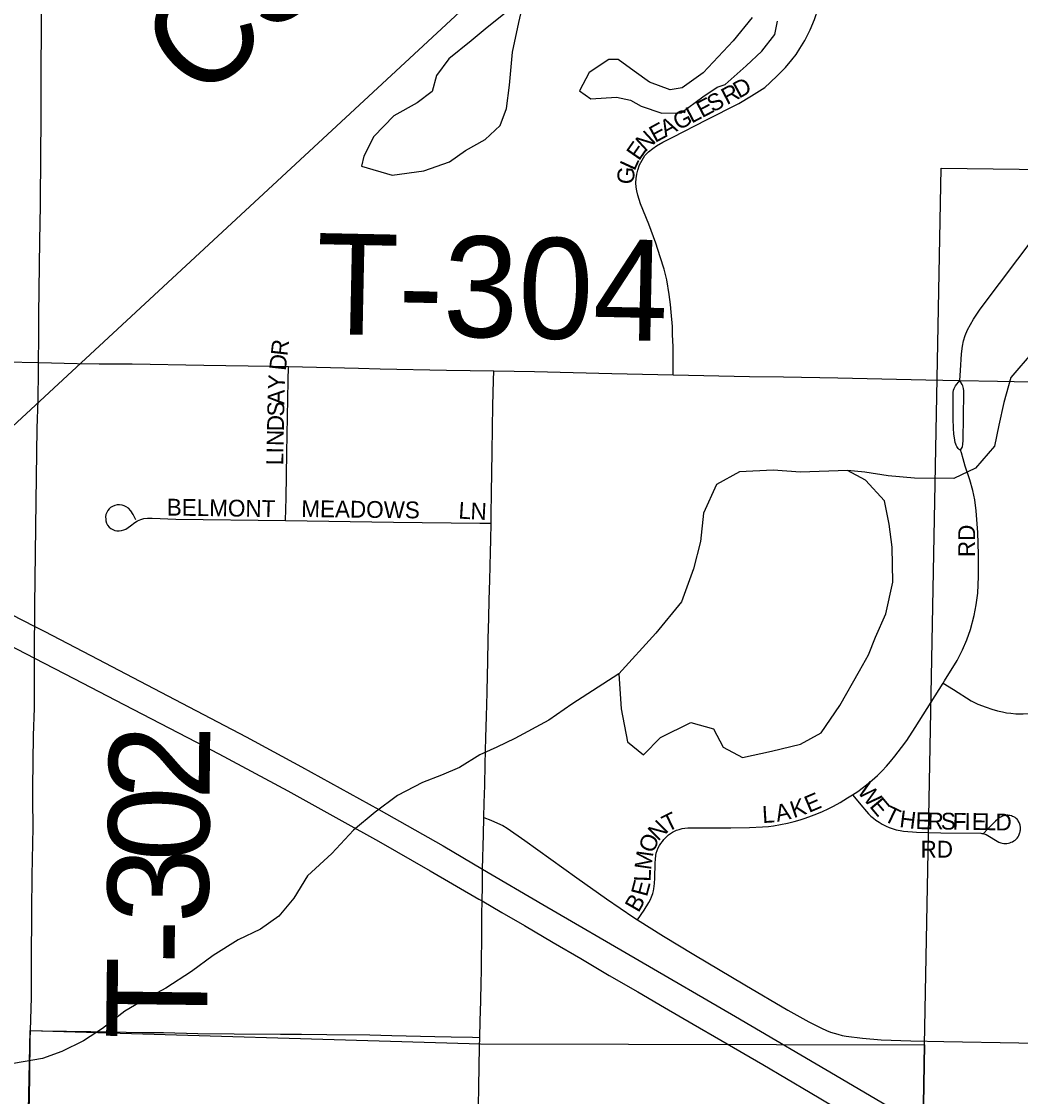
# Model space of a CAD drawing. Extents: x 1443599 to 1910620, y 1028088 to 1361369.
# Drawn here: x 1668244 to 1671217, y 1303115 to 1306313 of the extents above; entities that cross this region are included whole.
import ezdxf

# ---------------------------------------------------------------- set-up
doc = ezdxf.new("R2010")
doc.units = 0
for name, color, linetype in [('GM_X_Interstate_Route', 7, 'Continuous'), ('GM_X_Minor_Lake', 7, 'Continuous'), ('GM_X_Minor_River', 7, 'Continuous'), ('GM_X_Rail_Line', 7, 'Continuous'), ('GM_X_Rail_Line_Text', 7, 'Continuous'), ('GM_X_Section', 7, 'Continuous'), ('GM_X_Township_Road', 7, 'Continuous'), ('GM_X_Township_Road_Text', 7, 'Continuous'), ('GM_X_Township_Subdivision', 7, 'Continuous'), ('GM_X_Township_Subdivision_Text', 7, 'Continuous')]:
    doc.layers.add(name, color=color, linetype=linetype)

msp = doc.modelspace()

# ---------------------------------------------------------------- linework, layer by layer
at = {"layer": 'GM_X_Interstate_Route'}
for points in [[(1668033.4, 1304641.4), (1668283.3, 1304513.4), (1668313.9, 1304497.8), (1668471.3, 1304416.3), (1668721.4, 1304285.4), (1668913.1, 1304184.5), (1669077.7, 1304095.7), (1669307.4, 1303968.6), (1669498.8, 1303860.4), (1669616.5, 1303791.4), (1669796.1, 1303686.2), (1670369.1, 1303352.5), (1670683.3, 1303168.1), (1670946.6, 1303013.6)], [(1668017.8, 1304555.3), (1668282.4, 1304418.7), (1668399.9, 1304358), (1668548.6, 1304281), (1668738, 1304182.7), (1668831.2, 1304134.2), (1669036.7, 1304024.2), (1669197.8, 1303935.4), (1669306.4, 1303874), (1669460.3, 1303785.9), (1669605.3, 1303702.2), (1669615.2, 1303696.5), (1669673.4, 1303662.6), (1669741.5, 1303623), (1669826.2, 1303572.8), (1669908.5, 1303525), (1669993.4, 1303475.2), (1670078.6, 1303425.9), (1670158, 1303379.5), (1670243.3, 1303330.4), (1670325.5, 1303282.4), (1670450.4, 1303209.7), (1670591.9, 1303126.5), (1670659.7, 1303086.4)]]:
    msp.add_lwpolyline(points, dxfattribs=at)
at = {"layer": 'GM_X_Minor_Lake'}
for p, q in [((1670314.4, 1306118.2), (1670338.4, 1306125.9)), ((1669565.9, 1305929.2), (1669624.2, 1305962.5)), ((1670738.6, 1304381.4), (1670765.2, 1304429.2))]:
    msp.add_line(p, q, dxfattribs=at)
for points in [[(1669624.2, 1305962.5), (1669668.6, 1306004.1), (1669687.2, 1306053.9), (1669696.1, 1306124), (1669705.3, 1306222), (1669724.4, 1306310), (1669730.7, 1306335.9), (1669703.1, 1306354.3), (1669630.5, 1306295.1), (1669582.1, 1306255.6), (1669515.6, 1306202.4), (1669479, 1306152.7), (1669466.4, 1306104.8), (1669422.1, 1306071.3), (1669351.8, 1306032.1), (1669293.2, 1305970.7), (1669262.5, 1305913), (1669256.1, 1305883), (1669347.5, 1305855.8), (1669441.4, 1305868.6), (1669517.6, 1305895.8), (1669565.9, 1305929.2)], [(1670418.8, 1306325.3), (1670362, 1306255.9), (1670273, 1306160.8), (1670210.6, 1306115.5), (1670174.6, 1306109.9), (1670113.1, 1306132.8), (1670067.6, 1306165.4), (1670020.2, 1306200.1), (1669992.3, 1306200.4), (1669933.9, 1306161.1), (1669905.3, 1306107.3), (1669938.9, 1306082.8), (1670014.8, 1306087.9), (1670056.5, 1306079.4), (1670088.2, 1306060.9), (1670149.8, 1306040.1), (1670207.6, 1306041.4), (1670272.1, 1306088.7), (1670314.4, 1306118.2)], [(1670338.4, 1306125.9), (1670400.9, 1306181.2), (1670447.4, 1306224.7), (1670485.9, 1306274.4), (1670494.4, 1306314.3)], [(1670765.2, 1304429.2), (1670785.8, 1304481.1), (1670816.6, 1304550.8), (1670837.8, 1304644.7), (1670835.1, 1304749), (1670826.1, 1304817.2), (1670813, 1304887.5), (1670755.9, 1304948.3), (1670702.5, 1304977.1), (1670562.8, 1304972.8), (1670481.1, 1304977.8), (1670381.3, 1304973.1), (1670313, 1304935.9), (1670274, 1304850.2), (1670264.9, 1304766.1), (1670243.9, 1304684.2), (1670208.7, 1304586.5), (1670131.7, 1304493.3), (1670022.4, 1304372.4), (1670029, 1304268.1), (1670047.7, 1304169.7), (1670095.1, 1304131), (1670145.6, 1304182.5), (1670236, 1304227.4), (1670303.5, 1304208.5), (1670332.8, 1304154.1), (1670390.2, 1304123.3), (1670476.2, 1304142.2), (1670562.3, 1304163.2), (1670624.5, 1304196.5), (1670679.4, 1304278), (1670738.6, 1304381.4)]]:
    msp.add_lwpolyline(points, dxfattribs=at)
at = {"layer": 'GM_X_Minor_River'}
for points in [[(1671255.6, 1305330.9), (1671188.8, 1305253.5), (1671167.9, 1305179.7), (1671153, 1305111.7), (1671140.2, 1305049.7), (1671083.5, 1304984.3), (1671019.3, 1304953.1), (1670901.6, 1304954.5), (1670823.9, 1304961.5), (1670754.3, 1304972.4), (1670702.5, 1304977.1)], [(1670022.4, 1304372.4), (1669881.6, 1304282), (1669813.2, 1304234.7), (1669712.7, 1304179.9), (1669658.6, 1304154.5), (1669608.4, 1304131.1), (1669548.1, 1304093.8), (1669493.9, 1304070.4), (1669437.8, 1304049.1), (1669363.5, 1304009.9), (1669297, 1303960.6), (1669232.5, 1303907.3), (1669167.8, 1303838), (1669095.1, 1303770.8), (1669054.4, 1303705.2), (1669009.8, 1303651.6), (1668955.4, 1303612.2), (1668889.2, 1303581), (1668814.8, 1303533.8), (1668750.3, 1303486.5), (1668673.9, 1303437.4), (1668609.6, 1303402.1), (1668551.3, 1303368.8), (1668484.9, 1303317.5), (1668428.5, 1303280.1), (1668364.3, 1303248.9), (1668306.2, 1303227.6), (1668220.2, 1303212.6)]]:
    msp.add_lwpolyline(points, dxfattribs=at)
at = {"layer": 'GM_X_Rail_Line'}
msp.add_lwpolyline([(1662816.3, 1300093.3), (1662986, 1300250.7), (1663553.9, 1300777.6), (1665962.6, 1303015.1), (1667076.6, 1304049.8), (1667890.9, 1304806.6), (1670146.3, 1306896.4), (1673619.7, 1310124.8), (1673743.8, 1310238.6)], dxfattribs=at)
at = {"layer": 'GM_X_Section'}
for points in [[(1672295.5, 1305860.4), (1673567.6, 1305832.6), (1676250.4, 1305773.2), (1676210.4, 1300478.7), (1670886.1, 1300535.1), (1670932.1, 1303268.1), (1670981.3, 1305877)], [(1669610.1, 1303271.6), (1670932.1, 1303268.1), (1670886.1, 1300535.1), (1668213.5, 1300608.4), (1668269.5, 1303311.3)]]:
    msp.add_lwpolyline(points, close=True, dxfattribs=at)
at = {"layer": 'GM_X_Township_Road'}
for points in [[(1668300.7, 1305765.4), (1668301, 1305781.1), (1668302.3, 1306032.6), (1668302.6, 1306123.5), (1668303.8, 1306334.9), (1668302.4, 1306362.5), (1668301.6, 1306374.1), (1668300.4, 1306382.1), (1668298.1, 1306393.6), (1668295.7, 1306402.7), (1668291.2, 1306418.9)], [(1668294.8, 1305298.8), (1668296, 1305373.9), (1668296, 1305441.7), (1668298.9, 1305660.2), (1668300.7, 1305765.4)], [(1667491.4, 1305315.8), (1667671.2, 1305312.3), (1667976.7, 1305304.2), (1668196.3, 1305301), (1668294.8, 1305298.8)], [(1668279.9, 1304189.3), (1668282.8, 1304270.6), (1668282.4, 1304418.7), (1668283.1, 1304490.4), (1668283.3, 1304513.4), (1668284, 1304577), (1668287.2, 1304884.9), (1668290.5, 1305102.1), (1668293.5, 1305187.7), (1668294.3, 1305272.9), (1668294.8, 1305298.8)], [(1668294.8, 1305298.8), (1668409.6, 1305296.1), (1668475.1, 1305295), (1668573.6, 1305294.3), (1668786.9, 1305290.6), (1668983.8, 1305287.6), (1669039.1, 1305286.4)], [(1669039.1, 1305286.4), (1669247.3, 1305281.4)], [(1669247.3, 1305281.4), (1669312, 1305279.9), (1669508.9, 1305276.2), (1669649.4, 1305273.7)], [(1669641.5, 1304820.1), (1669641.8, 1304845), (1669642.8, 1304911), (1669644.6, 1305032.2), (1669646, 1305103), (1669647.3, 1305170.3), (1669648.9, 1305245.4), (1669649.4, 1305273.7)], [(1669649.4, 1305273.7), (1669771.3, 1305271.5), (1670001, 1305265.5), (1670183.4, 1305261.9)], [(1670183.4, 1305261.9), (1670411, 1305257.3), (1670511.7, 1305255.6)], [(1670511.7, 1305255.6), (1670673.4, 1305253), (1670935.9, 1305247.1), (1671036.7, 1305245.1)], [(1671036.7, 1305245.1), (1671149.3, 1305242.9), (1671297, 1305240.1), (1671707, 1305231), (1671920.3, 1305224.9), (1672182.9, 1305221.1), (1672521, 1305213.9)], [(1669620.3, 1303945.1), (1669621.4, 1303988.4), (1669622.6, 1304039.7), (1669624.2, 1304103.1), (1669626.1, 1304182.6), (1669627.8, 1304245.2), (1669629.8, 1304316.7), (1669631.2, 1304369.4), (1669632, 1304406.2), (1669633.4, 1304476.2), (1669634.6, 1304537.9), (1669636.2, 1304592.1), (1669637.8, 1304650.8), (1669640.2, 1304733.8), (1669640.8, 1304771.1), (1669641.5, 1304820.1)], [(1668277.7, 1303997.6), (1668277.4, 1304033.2), (1668279.9, 1304189.3)], [(1668270.8, 1303310.8), (1668273.4, 1303408.9), (1668273.4, 1303514.9), (1668275, 1303666.7), (1668275.5, 1303771.8), (1668278.3, 1303914.9), (1668277.7, 1303997.6)], [(1669608.3, 1303290.2), (1669609.5, 1303339.2), (1669610.9, 1303399.5), (1669612.1, 1303453.8), (1669612.9, 1303487.7), (1669613.3, 1303527.2), (1669613.8, 1303574.5), (1669614.2, 1303614.9), (1669614.6, 1303657.5), (1669615.2, 1303696.5), (1669615.8, 1303739.6), (1669616.5, 1303791.4), (1669619, 1303894.7), (1669620.3, 1303945.1)], [(1669620.3, 1303945.1), (1669640.6, 1303936.6), (1669661.1, 1303928), (1669676.5, 1303920.6), (1669689.4, 1303912.9), (1669742.4, 1303876.7), (1669897.1, 1303765.7), (1669984.8, 1303702.4), (1670066.3, 1303647.4), (1670077.6, 1303640.2)], [(1670077.6, 1303640.2), (1670154.9, 1303591.4), (1670245.1, 1303537.7), (1670397.4, 1303447.2), (1670524.5, 1303372), (1670587.4, 1303336.8), (1670625.2, 1303317.8), (1670640, 1303311.4), (1670652.1, 1303306.6), (1670663, 1303303), (1670673.6, 1303299.8), (1670686.4, 1303296.5), (1670698.7, 1303294.1), (1670747.2, 1303287.9), (1670802.6, 1303283.4), (1670890.9, 1303280.3), (1670989.4, 1303278.7), (1671212.5, 1303274.6), (1671337.2, 1303272.6), (1671399.5, 1303271.2), (1671599.6, 1303265.3), (1671650.1, 1303263.8)], [(1668263.4, 1302805.5), (1668263.5, 1302848.1), (1668264.8, 1303000.6), (1668267.9, 1303113.1), (1668268.7, 1303177.4), (1668270.1, 1303284.2), (1668270.8, 1303310.8)], [(1668270.8, 1303310.8), (1668306.2, 1303310.3), (1668450.6, 1303308.4), (1668506.3, 1303306.7), (1668604.7, 1303305.6), (1668667.1, 1303304.7), (1668768.8, 1303302.6), (1668877, 1303301.4), (1669014.7, 1303300.2), (1669077.1, 1303300.1), (1669152.5, 1303299.1), (1669280.6, 1303297.8), (1669346.1, 1303296), (1669474.1, 1303293.7), (1669522.6, 1303292.5), (1669586.4, 1303290.8), (1669608.3, 1303290.2)], [(1669597.9, 1302577), (1669598.3, 1302608.6), (1669599.5, 1302707.6), (1669602.9, 1302994), (1669604.2, 1303084.6), (1669605.1, 1303144.9), (1669607.7, 1303262.3), (1669608.3, 1303290.2)]]:
    msp.add_lwpolyline(points, dxfattribs=at)
at = {"layer": 'GM_X_Township_Subdivision'}
for points in [[(1670456.1, 1306116.9), (1670472.3, 1306131.3), (1670494.5, 1306152.2), (1670517.8, 1306176.2), (1670536.9, 1306199.6), (1670549.5, 1306215.1), (1670560.3, 1306232.5), (1670575.3, 1306257.1), (1670591.4, 1306288.2), (1670604, 1306319.4), (1670615.3, 1306350.5), (1670623.7, 1306377.5), (1670629.7, 1306407.4), (1670631.5, 1306431.4)], [(1670099.5, 1305914.2), (1670110.6, 1305925), (1670123, 1305935.3), (1670134.5, 1305943.5), (1670152.4, 1305954.2), (1670182.5, 1305969.5), (1670283.1, 1306021), (1670379.5, 1306069.6), (1670417.2, 1306091.7), (1670456.1, 1306116.9)], [(1670178, 1305448.1), (1670176.2, 1305470.9), (1670172.2, 1305500.9), (1670165, 1305544.6), (1670156.5, 1305576.4), (1670145.2, 1305613), (1670131.9, 1305654.1), (1670111.3, 1305709.9), (1670086.3, 1305770.7), (1670078, 1305796), (1670075.1, 1305808.9), (1670073.7, 1305820.7), (1670073, 1305833.6), (1670073.4, 1305845.7), (1670075.5, 1305858.6), (1670078.4, 1305870.7), (1670083.7, 1305887.2), (1670090.9, 1305900.8), (1670099.5, 1305914.2)], [(1671036.7, 1305245.1), (1671038.7, 1305274.4), (1671042.1, 1305324.2), (1671044.9, 1305346.8), (1671047.6, 1305363.2), (1671053, 1305378.9), (1671059.8, 1305395.3), (1671068.7, 1305411.7), (1671077.6, 1305427.4), (1671097.4, 1305456.8), (1671266.7, 1305682.9), (1671303.5, 1305728), (1671315.9, 1305739.6), (1671330.9, 1305749.9), (1671346.6, 1305760.8), (1671364.3, 1305770.4), (1671380.8, 1305778.4), (1671396.1, 1305783.1), (1671427.7, 1305790.2), (1671443.6, 1305792.7), (1671452.8, 1305793.5)], [(1670183.4, 1305261.9), (1670183.4, 1305283.7), (1670183.4, 1305319), (1670183.4, 1305346.7), (1670182, 1305381.1), (1670181.6, 1305406.1), (1670178, 1305448.1)], [(1669030.1, 1304828.5), (1669031.3, 1304896.3), (1669033.9, 1305029.9), (1669037.9, 1305244.3), (1669039.1, 1305286.4)], [(1671038.7, 1305037.6), (1671034.8, 1305040.1), (1671032.2, 1305042.4), (1671029.5, 1305045.4), (1671027.6, 1305048.7), (1671026.1, 1305052.3), (1671024.8, 1305055.7), (1671023.2, 1305060.7), (1671021.7, 1305067.2), (1671019, 1305086.5), (1671018, 1305102.4), (1671017, 1305131.5), (1671017.5, 1305209.7), (1671018.5, 1305215.8), (1671020.1, 1305221), (1671021.9, 1305225.2), (1671024.2, 1305229.1), (1671036.7, 1305245.1)], [(1671038.7, 1305037.6), (1671042.2, 1305042.5), (1671043.6, 1305045.4), (1671044.5, 1305048.4), (1671045.5, 1305055), (1671046.5, 1305067.7), (1671048.2, 1305136.9), (1671048.7, 1305208.1), (1671048.5, 1305214.4), (1671048, 1305220.9), (1671047.2, 1305225.2), (1671046.2, 1305228.7), (1671043.8, 1305233.5), (1671036.7, 1305245.1)], [(1670987.1, 1304344.6), (1670991.2, 1304351.1), (1671028.8, 1304412.4), (1671045.1, 1304444.1), (1671057.9, 1304473.9), (1671068.6, 1304504.6), (1671079.6, 1304545.4), (1671085.9, 1304577.3), (1671090.4, 1304612.7), (1671092.5, 1304661.5), (1671092.5, 1304726.9), (1671090, 1304792.4), (1671085.8, 1304857.6), (1671081.3, 1304889.7), (1671075.4, 1304918.2), (1671066.5, 1304949.4), (1671052.6, 1304989.8), (1671046.4, 1305012), (1671041.4, 1305029.6), (1671038.7, 1305037.6)], [(1668584.8, 1304830.5), (1668576.3, 1304846.8), (1668569, 1304857.5), (1668562.3, 1304865), (1668555.6, 1304869.6), (1668549.8, 1304872.5), (1668543.3, 1304874), (1668536.2, 1304875.1), (1668528.5, 1304874.8), (1668522, 1304873.2), (1668514.7, 1304870.3), (1668508.7, 1304866.9), (1668504.7, 1304863.2), (1668500.9, 1304858.6), (1668497.6, 1304852.7), (1668495.3, 1304846.3), (1668494.4, 1304839.8), (1668494.6, 1304832.7), (1668495.3, 1304827.1), (1668497.5, 1304820.4), (1668500.3, 1304814.7), (1668504.9, 1304808.9), (1668509.9, 1304804.9), (1668515.9, 1304801.5), (1668521.6, 1304798.8), (1668528, 1304797.4), (1668534.4, 1304797.4), (1668542, 1304798.6), (1668548.5, 1304800.5), (1668555, 1304803.2), (1668561.3, 1304807.4), (1668568.4, 1304812.4), (1668581.5, 1304823), (1668589.5, 1304827.8), (1668599.1, 1304831.8), (1668608.3, 1304834.1), (1668618.9, 1304835.1), (1668633.3, 1304835.4), (1668703, 1304832.8), (1669030.1, 1304828.5)], [(1669030.1, 1304828.5), (1669351, 1304823.9), (1669608, 1304820.5), (1669641.5, 1304820.1)], [(1670717.6, 1304012.5), (1670732.8, 1304022.4), (1670758.7, 1304041.9), (1670775.7, 1304055.8), (1670791.5, 1304069.5), (1670806, 1304083.3), (1670818.6, 1304097.4), (1670830.9, 1304111.3), (1670843.7, 1304127), (1670863.5, 1304152.7), (1670879.1, 1304174.3), (1670903.6, 1304212.9), (1670987.1, 1304344.6)], [(1670987.1, 1304344.6), (1671017.9, 1304325.3), (1671070.8, 1304292.3), (1671090.9, 1304282.3), (1671115, 1304272.9), (1671132.4, 1304266.9), (1671149.2, 1304262.4), (1671163.7, 1304259.2), (1671175.9, 1304256.7), (1671188.6, 1304255), (1671203.7, 1304253.6), (1671225.8, 1304253), (1671248.3, 1304254.4), (1671290.3, 1304260.8), (1671307.7, 1304263.9), (1671321.6, 1304265), (1671337.2, 1304265.3), (1671354.6, 1304264.5), (1671370.1, 1304262.4), (1671390.1, 1304259.2), (1671402.3, 1304256.2), (1671413.9, 1304252.5), (1671426.2, 1304248)], [(1670077.6, 1303640.2), (1670097.2, 1303669.2), (1670111, 1303691.5), (1670115.7, 1303700.6), (1670119.2, 1303708.4), (1670123, 1303718.4), (1670125.2, 1303726.7), (1670126.5, 1303732.8), (1670127.5, 1303740.3), (1670128, 1303748.3), (1670129, 1303764.2), (1670130.1, 1303809.3), (1670130.7, 1303820.7), (1670131.7, 1303831.4), (1670133.5, 1303839.2), (1670135.7, 1303846.5), (1670139.2, 1303854.1), (1670143, 1303861.1), (1670147, 1303867.1), (1670151.5, 1303873.4), (1670156.3, 1303879.1), (1670162.6, 1303886.2), (1670170, 1303893), (1670175.7, 1303897.5), (1670181.9, 1303901.3), (1670187.4, 1303904.3), (1670193.5, 1303906.8), (1670201.7, 1303909.6), (1670210, 1303911.8), (1670218.8, 1303913.3), (1670227.6, 1303914.4), (1670257.7, 1303914.4), (1670355.1, 1303914.5), (1670410.7, 1303914.7), (1670449.7, 1303916.7), (1670467.4, 1303918.4), (1670482, 1303920.5), (1670503.3, 1303924), (1670523.5, 1303928.1), (1670543.4, 1303932.8), (1670561.2, 1303938), (1670576.2, 1303942.7), (1670595.1, 1303949.4), (1670611.4, 1303955.8), (1670628.2, 1303963.1), (1670644.8, 1303970.9), (1670660.4, 1303978.7), (1670680.3, 1303989.2), (1670702.9, 1304002.9), (1670717.6, 1304012.5)], [(1670717.6, 1304012.5), (1670732.9, 1303993.8), (1670742, 1303982.9), (1670758.9, 1303962.5), (1670764.9, 1303955.6), (1670772.2, 1303948.7), (1670779.7, 1303942.4), (1670787.1, 1303936.9), (1670796.6, 1303930.6), (1670806.2, 1303925), (1670817.7, 1303919.2), (1670826.4, 1303915.4), (1670838.3, 1303911), (1670847.7, 1303908.3), (1670858.8, 1303905.8), (1670869.4, 1303904.2), (1670882.6, 1303902.7), (1670896, 1303901.8), (1670907.6, 1303901.3), (1670980.6, 1303899.2), (1671099.3, 1303897.9), (1671102.7, 1303897.6), (1671105.5, 1303897.1), (1671108.7, 1303896.3), (1671111.8, 1303895.4), (1671115.3, 1303893.8), (1671119.8, 1303891.4), (1671147.8, 1303874.2), (1671153.4, 1303871.4), (1671159.1, 1303869.5), (1671163.2, 1303868.5), (1671167.8, 1303867.7), (1671171.9, 1303867.4), (1671176.6, 1303867.6), (1671181.6, 1303868.3), (1671185.5, 1303869.4), (1671190, 1303871.1), (1671194.1, 1303872.9), (1671198, 1303875.3), (1671201.4, 1303877.5), (1671205.4, 1303881.1), (1671207.6, 1303883.8), (1671210.4, 1303887.8), (1671212.4, 1303891.5), (1671213.9, 1303894.7), (1671214.9, 1303897.3), (1671215.7, 1303899.8), (1671216.4, 1303902.3), (1671216.9, 1303905.3), (1671217.3, 1303908.3), (1671217.4, 1303910.8), (1671217.4, 1303913.6), (1671217.2, 1303916.7), (1671216.8, 1303919.3), (1671216.2, 1303922.2), (1671215.3, 1303924.9), (1671213.4, 1303929.8), (1671210.9, 1303934.5), (1671209.2, 1303936.9), (1671207.3, 1303939.6), (1671204.7, 1303942.1), (1671201.3, 1303944.5), (1671197.4, 1303946.6), (1671194, 1303948.2), (1671190.2, 1303949.7), (1671186.1, 1303950.7), (1671183.1, 1303951.2), (1671179.9, 1303951.3), (1671177.5, 1303951.3), (1671174.9, 1303951.2), (1671172.4, 1303950.9), (1671169, 1303950.1), (1671164.1, 1303948.5), (1671161.2, 1303947.3), (1671158.1, 1303945.7), (1671154.4, 1303943.4), (1671152, 1303941.5), (1671149.6, 1303939.5), (1671143.4, 1303933.6), (1671135.2, 1303925.9), (1671128.8, 1303919.6), (1671120.7, 1303911.5), (1671107.7, 1303897.5)]]:
    msp.add_lwpolyline(points, dxfattribs=at)

# ---------------------------------------------------------------- texts
at = {"layer": 'GM_X_Rail_Line_Text'}
msp.add_text('CSX', height=299, rotation=42.9356, dxfattribs=at).set_placement((1668778.2, 1306068.1))
at = {"layer": 'GM_X_Township_Road_Text'}
for s, rotation, p in [('T-304', 358.8119, (1669118.1, 1305384)), ('2', 89.363, (1668803.6, 1303995.8)), ('0', 89.3796, (1668801.6, 1303812.5)), ('3', 89.3798, (1668799.6, 1303629.2)), ('-', 89.3729, (1668798.3, 1303507.1)), ('T', 89.3413, (1668795.7, 1303282.9))]:
    msp.add_text(s, height=300, rotation=rotation, dxfattribs=at).set_placement(p)
at = {"layer": 'GM_X_Township_Subdivision_Text'}
for s, rotation, p in [('D', 28.7017, (1670379.6, 1306083.1)), ('S', 27.6771, (1670300.8, 1306041.7)), ('R', 27.6839, (1670343.7, 1306064.2)), ('E', 27.6771, (1670269.6, 1306025.3)), ('G', 27.6893, (1670199.5, 1305988.5)), ('L', 27.6771, (1670238.5, 1306009)), ('E', 28.545, (1670129.9, 1305951.3)), ('A', 27.787, (1670160.6, 1305968)), ('N', 42.7736, (1670100.2, 1305923.3)), ('E', 55.2184, (1670082, 1305896.6)), ('G', 85.0331, (1670065.7, 1305827.2)), ('L', 65.1466, (1670068.4, 1305866.7)), ('R', 83.6705, (1669035.5, 1305316.5)), ('D', 83.737, (1669030.7, 1305272.8)), ('Y', 86.939, (1669027, 1305216.5)), ('A', 88.9794, (1669026.3, 1305172.9)), ('S', 88.9618, (1669025.6, 1305137.7)), ('D', 88.9727, (1669024.8, 1305093.7)), ('N', 88.9794, (1669024, 1305049.7)), ('I', 88.9512, (1669023.6, 1305027.7)), ('L', 88.9618, (1669023, 1304992.5)), ('BELMONT', 359.1454, (1668676.1, 1304843.4)), ('MEADOWS', 359.3017, (1669076.5, 1304839)), ('L', 356.364, (1669543.5, 1304834.5)), ('N', 357.3629, (1669579.5, 1304832.3)), ('RD', 90, (1671082.2, 1304719.6)), ('W', 310.0122, (1670729.3, 1304021.5)), ('E', 23.0064, (1670587.8, 1303958)), ('A', 12.2784, (1670493.3, 1303931.6)), ('K', 18.5625, (1670542.1, 1303942.5)), ('E', 309.9909, (1670766, 1303977.7)), ('T', 26.2351, (1670166.4, 1303900.6)), ('L', 3.636, (1670450, 1303928.2)), ('T', 334.5139, (1670807, 1303936.6)), ('H', 352.6658, (1670855.3, 1303916.6)), ('E', 358.8262, (1670904.8, 1303910.5)), ('R', 359.1627, (1670940.3, 1303909.8)), ('S', 359.1531, (1670979.9, 1303909.2)), ('F', 359.1662, (1671015.1, 1303908.7)), ('I', 359.126, (1671050.3, 1303908.2)), ('E', 359.1662, (1671072.3, 1303907.9)), ('L', 359.1531, (1671107.5, 1303907.4)), ('D', 359.1595, (1671142.7, 1303906.8)), ('N', 44.6601, (1670138.6, 1303872.2)), ('O', 66.6722, (1670124, 1303835.9)), ('RD', 0, (1670920, 1303825.5)), ('M', 81.942, (1670117.5, 1303787)), ('L', 87.983, (1670116.4, 1303753.2)), ('E', 75.0283, (1670105.5, 1303707)), ('B', 60.0774, (1670080.3, 1303659.6))]:
    msp.add_text(s, height=50, rotation=rotation, dxfattribs=at).set_placement(p)

doc.saveas('drawing.dxf')
